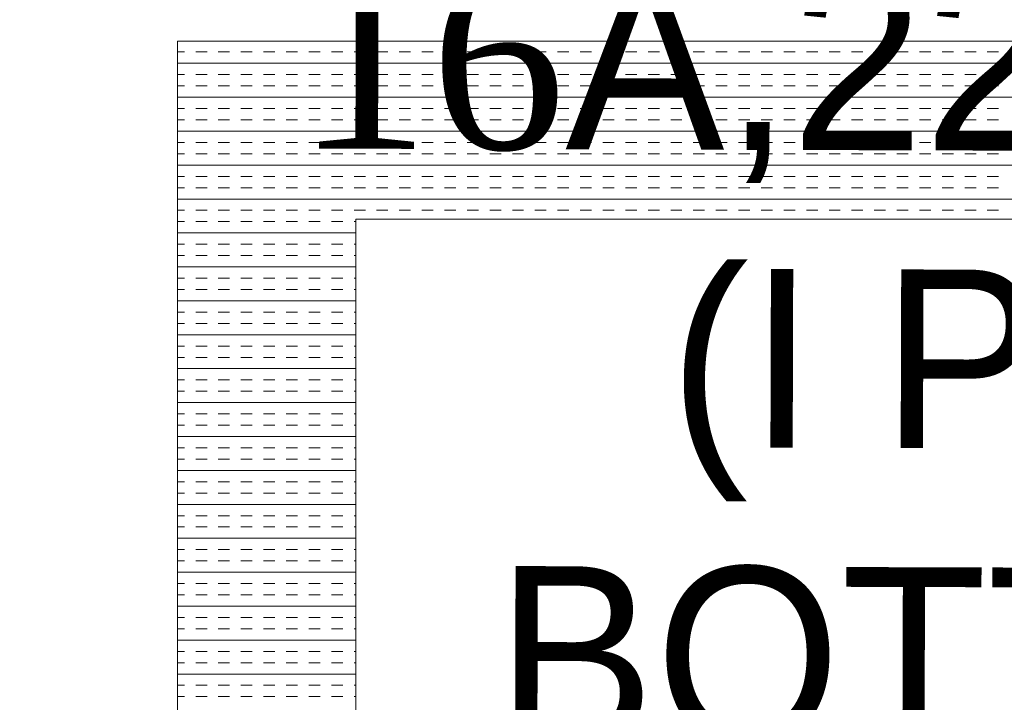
# Model space of a CAD drawing. Extents: x 3940905 to 4145695, y 925352 to 1109797.
# Tile 957 of 1056: x 4062588 to 4062864, y 1100261 to 1100452. Entities that reach past the tile are written whole.
import ezdxf

# ---------------------------------------------------------------- set-up
doc = ezdxf.new("R2010")
doc.units = 0
doc.header["$LTSCALE"] = 750
doc.header["$MEASUREMENT"] = 0
doc.layers.add('CKD Equipments', color=252, linetype='CONTINUOUS', lineweight=0)
doc.layers.add('ELE-TEXT', color=255, linetype='CONTINUOUS', lineweight=25)
doc.styles.add('ARIAL', font='arial.ttf')

msp = doc.modelspace()

# ---------------------------------------------------------------- linework, layer by layer
at = {"layer": 'CKD Equipments'}
for p, q in [((4063450.17, 1100446.26), (4062632.17, 1100446.26)), ((4062632.17, 1100446.26), (4062632.17, 1099746.26)), ((4063400.17, 1100396.26), (4062682.17, 1100396.26)), ((4062682.17, 1100396.26), (4062682.17, 1099796.26))]:
    msp.add_line(p, q, dxfattribs=at)
at = {"layer": 'CKD Equipments', "color": 4, "linetype": 'Continuous'}
for p, q in [((4062632.17, 1100443.24), (4062634.07, 1100443.24)), ((4062637.24, 1100443.24), (4062640.42, 1100443.24)), ((4062643.59, 1100443.24), (4062646.77, 1100443.24)), ((4062649.94, 1100443.24), (4062653.12, 1100443.24)), ((4062656.29, 1100443.24), (4062659.47, 1100443.24)), ((4062662.64, 1100443.24), (4062665.82, 1100443.24)), ((4062668.99, 1100443.24), (4062672.17, 1100443.24)), ((4062675.34, 1100443.24), (4062678.52, 1100443.24)), ((4062681.69, 1100443.24), (4062684.87, 1100443.24)), ((4062688.04, 1100443.24), (4062691.22, 1100443.24)), ((4062694.39, 1100443.24), (4062697.57, 1100443.24)), ((4062700.74, 1100443.24), (4062703.92, 1100443.24)), ((4062707.09, 1100443.24), (4062710.27, 1100443.24)), ((4062713.44, 1100443.24), (4062716.62, 1100443.24)), ((4062719.79, 1100443.24), (4062722.97, 1100443.24)), ((4062726.14, 1100443.24), (4062729.32, 1100443.24)), ((4062732.49, 1100443.24), (4062735.67, 1100443.24)), ((4062738.84, 1100443.24), (4062742.02, 1100443.24)), ((4062745.19, 1100443.24), (4062748.37, 1100443.24)), ((4062751.54, 1100443.24), (4062754.72, 1100443.24)), ((4062757.89, 1100443.24), (4062761.07, 1100443.24)), ((4062764.24, 1100443.24), (4062767.42, 1100443.24)), ((4062770.59, 1100443.24), (4062773.77, 1100443.24)), ((4062776.94, 1100443.24), (4062780.12, 1100443.24)), ((4062783.29, 1100443.24), (4062786.47, 1100443.24)), ((4062789.64, 1100443.24), (4062792.82, 1100443.24)), ((4062795.99, 1100443.24), (4062799.17, 1100443.24)), ((4062802.34, 1100443.24), (4062805.52, 1100443.24)), ((4062808.69, 1100443.24), (4062811.87, 1100443.24)), ((4062815.04, 1100443.24), (4062818.22, 1100443.24)), ((4062821.39, 1100443.24), (4062824.57, 1100443.24)), ((4062827.74, 1100443.24), (4062830.92, 1100443.24)), ((4062834.09, 1100443.24), (4062837.27, 1100443.24)), ((4062840.44, 1100443.24), (4062843.62, 1100443.24)), ((4062846.79, 1100443.24), (4062849.97, 1100443.24)), ((4062853.14, 1100443.24), (4062856.32, 1100443.24)), ((4062859.49, 1100443.24), (4062862.67, 1100443.24)), ((4062632.17, 1100440.06), (4063450.17, 1100440.06)), ((4062632.17, 1100436.89), (4062634.07, 1100436.89)), ((4062637.24, 1100436.89), (4062640.42, 1100436.89)), ((4062643.59, 1100436.89), (4062646.77, 1100436.89)), ((4062649.94, 1100436.89), (4062653.12, 1100436.89)), ((4062656.29, 1100436.89), (4062659.47, 1100436.89)), ((4062662.64, 1100436.89), (4062665.82, 1100436.89)), ((4062668.99, 1100436.89), (4062672.17, 1100436.89)), ((4062675.34, 1100436.89), (4062678.52, 1100436.89)), ((4062681.69, 1100436.89), (4062684.87, 1100436.89)), ((4062688.04, 1100436.89), (4062691.22, 1100436.89)), ((4062694.39, 1100436.89), (4062697.57, 1100436.89)), ((4062700.74, 1100436.89), (4062703.92, 1100436.89)), ((4062707.09, 1100436.89), (4062710.27, 1100436.89)), ((4062713.44, 1100436.89), (4062716.62, 1100436.89)), ((4062719.79, 1100436.89), (4062722.97, 1100436.89)), ((4062726.14, 1100436.89), (4062729.32, 1100436.89)), ((4062732.49, 1100436.89), (4062735.67, 1100436.89)), ((4062738.84, 1100436.89), (4062742.02, 1100436.89)), ((4062745.19, 1100436.89), (4062748.37, 1100436.89)), ((4062751.54, 1100436.89), (4062754.72, 1100436.89)), ((4062757.89, 1100436.89), (4062761.07, 1100436.89)), ((4062764.24, 1100436.89), (4062767.42, 1100436.89)), ((4062770.59, 1100436.89), (4062773.77, 1100436.89)), ((4062776.94, 1100436.89), (4062780.12, 1100436.89)), ((4062783.29, 1100436.89), (4062786.47, 1100436.89)), ((4062789.64, 1100436.89), (4062792.82, 1100436.89)), ((4062795.99, 1100436.89), (4062799.17, 1100436.89)), ((4062802.34, 1100436.89), (4062805.52, 1100436.89)), ((4062808.69, 1100436.89), (4062811.87, 1100436.89)), ((4062815.04, 1100436.89), (4062818.22, 1100436.89)), ((4062821.39, 1100436.89), (4062824.57, 1100436.89)), ((4062827.74, 1100436.89), (4062830.92, 1100436.89)), ((4062834.09, 1100436.89), (4062837.27, 1100436.89)), ((4062840.44, 1100436.89), (4062843.62, 1100436.89)), ((4062846.79, 1100436.89), (4062849.97, 1100436.89)), ((4062853.14, 1100436.89), (4062856.32, 1100436.89)), ((4062859.49, 1100436.89), (4062862.67, 1100436.89)), ((4062632.17, 1100433.71), (4062634.07, 1100433.71)), ((4062637.24, 1100433.71), (4062640.42, 1100433.71)), ((4062643.59, 1100433.71), (4062646.77, 1100433.71)), ((4062649.94, 1100433.71), (4062653.12, 1100433.71)), ((4062656.29, 1100433.71), (4062659.47, 1100433.71)), ((4062662.64, 1100433.71), (4062665.82, 1100433.71)), ((4062668.99, 1100433.71), (4062672.17, 1100433.71)), ((4062675.34, 1100433.71), (4062678.52, 1100433.71)), ((4062681.69, 1100433.71), (4062684.87, 1100433.71)), ((4062688.04, 1100433.71), (4062691.22, 1100433.71)), ((4062694.39, 1100433.71), (4062697.57, 1100433.71)), ((4062700.74, 1100433.71), (4062703.92, 1100433.71)), ((4062707.09, 1100433.71), (4062710.27, 1100433.71)), ((4062713.44, 1100433.71), (4062716.62, 1100433.71)), ((4062719.79, 1100433.71), (4062722.97, 1100433.71)), ((4062726.14, 1100433.71), (4062729.32, 1100433.71)), ((4062732.49, 1100433.71), (4062735.67, 1100433.71)), ((4062738.84, 1100433.71), (4062742.02, 1100433.71)), ((4062745.19, 1100433.71), (4062748.37, 1100433.71)), ((4062751.54, 1100433.71), (4062754.72, 1100433.71)), ((4062757.89, 1100433.71), (4062761.07, 1100433.71)), ((4062764.24, 1100433.71), (4062767.42, 1100433.71)), ((4062770.59, 1100433.71), (4062773.77, 1100433.71)), ((4062776.94, 1100433.71), (4062780.12, 1100433.71)), ((4062783.29, 1100433.71), (4062786.47, 1100433.71)), ((4062789.64, 1100433.71), (4062792.82, 1100433.71)), ((4062795.99, 1100433.71), (4062799.17, 1100433.71)), ((4062802.34, 1100433.71), (4062805.52, 1100433.71)), ((4062808.69, 1100433.71), (4062811.87, 1100433.71)), ((4062815.04, 1100433.71), (4062818.22, 1100433.71)), ((4062821.39, 1100433.71), (4062824.57, 1100433.71)), ((4062827.74, 1100433.71), (4062830.92, 1100433.71)), ((4062834.09, 1100433.71), (4062837.27, 1100433.71)), ((4062840.44, 1100433.71), (4062843.62, 1100433.71)), ((4062846.79, 1100433.71), (4062849.97, 1100433.71)), ((4062853.14, 1100433.71), (4062856.32, 1100433.71)), ((4062859.49, 1100433.71), (4062862.67, 1100433.71)), ((4062632.17, 1100430.54), (4063450.17, 1100430.54)), ((4062632.17, 1100427.36), (4062634.07, 1100427.36)), ((4062637.24, 1100427.36), (4062640.42, 1100427.36)), ((4062643.59, 1100427.36), (4062646.77, 1100427.36)), ((4062649.94, 1100427.36), (4062653.12, 1100427.36)), ((4062656.29, 1100427.36), (4062659.47, 1100427.36)), ((4062662.64, 1100427.36), (4062665.82, 1100427.36)), ((4062668.99, 1100427.36), (4062672.17, 1100427.36)), ((4062675.34, 1100427.36), (4062678.52, 1100427.36)), ((4062681.69, 1100427.36), (4062684.87, 1100427.36)), ((4062688.04, 1100427.36), (4062691.22, 1100427.36)), ((4062694.39, 1100427.36), (4062697.57, 1100427.36)), ((4062700.74, 1100427.36), (4062703.92, 1100427.36)), ((4062707.09, 1100427.36), (4062710.27, 1100427.36)), ((4062713.44, 1100427.36), (4062716.62, 1100427.36)), ((4062719.79, 1100427.36), (4062722.97, 1100427.36)), ((4062726.14, 1100427.36), (4062729.32, 1100427.36)), ((4062732.49, 1100427.36), (4062735.67, 1100427.36)), ((4062738.84, 1100427.36), (4062742.02, 1100427.36)), ((4062745.19, 1100427.36), (4062748.37, 1100427.36)), ((4062751.54, 1100427.36), (4062754.72, 1100427.36)), ((4062757.89, 1100427.36), (4062761.07, 1100427.36)), ((4062764.24, 1100427.36), (4062767.42, 1100427.36)), ((4062770.59, 1100427.36), (4062773.77, 1100427.36)), ((4062776.94, 1100427.36), (4062780.12, 1100427.36)), ((4062783.29, 1100427.36), (4062786.47, 1100427.36)), ((4062789.64, 1100427.36), (4062792.82, 1100427.36)), ((4062795.99, 1100427.36), (4062799.17, 1100427.36)), ((4062802.34, 1100427.36), (4062805.52, 1100427.36)), ((4062808.69, 1100427.36), (4062811.87, 1100427.36)), ((4062815.04, 1100427.36), (4062818.22, 1100427.36)), ((4062821.39, 1100427.36), (4062824.57, 1100427.36)), ((4062827.74, 1100427.36), (4062830.92, 1100427.36)), ((4062834.09, 1100427.36), (4062837.27, 1100427.36)), ((4062840.44, 1100427.36), (4062843.62, 1100427.36)), ((4062846.79, 1100427.36), (4062849.97, 1100427.36)), ((4062853.14, 1100427.36), (4062856.32, 1100427.36)), ((4062859.49, 1100427.36), (4062862.67, 1100427.36)), ((4062632.17, 1100424.19), (4062634.07, 1100424.19)), ((4062637.24, 1100424.19), (4062640.42, 1100424.19)), ((4062643.59, 1100424.19), (4062646.77, 1100424.19)), ((4062649.94, 1100424.19), (4062653.12, 1100424.19)), ((4062656.29, 1100424.19), (4062659.47, 1100424.19)), ((4062662.64, 1100424.19), (4062665.82, 1100424.19)), ((4062668.99, 1100424.19), (4062672.17, 1100424.19)), ((4062675.34, 1100424.19), (4062678.52, 1100424.19)), ((4062681.69, 1100424.19), (4062684.87, 1100424.19)), ((4062688.04, 1100424.19), (4062691.22, 1100424.19)), ((4062694.39, 1100424.19), (4062697.57, 1100424.19)), ((4062700.74, 1100424.19), (4062703.92, 1100424.19)), ((4062707.09, 1100424.19), (4062710.27, 1100424.19)), ((4062713.44, 1100424.19), (4062716.62, 1100424.19)), ((4062719.79, 1100424.19), (4062722.97, 1100424.19)), ((4062726.14, 1100424.19), (4062729.32, 1100424.19)), ((4062732.49, 1100424.19), (4062735.67, 1100424.19)), ((4062738.84, 1100424.19), (4062742.02, 1100424.19)), ((4062745.19, 1100424.19), (4062748.37, 1100424.19)), ((4062751.54, 1100424.19), (4062754.72, 1100424.19)), ((4062757.89, 1100424.19), (4062761.07, 1100424.19)), ((4062764.24, 1100424.19), (4062767.42, 1100424.19)), ((4062770.59, 1100424.19), (4062773.77, 1100424.19)), ((4062776.94, 1100424.19), (4062780.12, 1100424.19)), ((4062783.29, 1100424.19), (4062786.47, 1100424.19)), ((4062789.64, 1100424.19), (4062792.82, 1100424.19)), ((4062795.99, 1100424.19), (4062799.17, 1100424.19)), ((4062802.34, 1100424.19), (4062805.52, 1100424.19)), ((4062808.69, 1100424.19), (4062811.87, 1100424.19)), ((4062815.04, 1100424.19), (4062818.22, 1100424.19)), ((4062821.39, 1100424.19), (4062824.57, 1100424.19)), ((4062827.74, 1100424.19), (4062830.92, 1100424.19)), ((4062834.09, 1100424.19), (4062837.27, 1100424.19)), ((4062840.44, 1100424.19), (4062843.62, 1100424.19)), ((4062846.79, 1100424.19), (4062849.97, 1100424.19)), ((4062853.14, 1100424.19), (4062856.32, 1100424.19)), ((4062859.49, 1100424.19), (4062862.67, 1100424.19)), ((4062632.17, 1100421.01), (4063450.17, 1100421.01)), ((4062632.17, 1100417.84), (4062634.07, 1100417.84)), ((4062637.24, 1100417.84), (4062640.42, 1100417.84)), ((4062643.59, 1100417.84), (4062646.77, 1100417.84)), ((4062649.94, 1100417.84), (4062653.12, 1100417.84)), ((4062656.29, 1100417.84), (4062659.47, 1100417.84)), ((4062662.64, 1100417.84), (4062665.82, 1100417.84)), ((4062668.99, 1100417.84), (4062672.17, 1100417.84)), ((4062675.34, 1100417.84), (4062678.52, 1100417.84)), ((4062681.69, 1100417.84), (4062684.87, 1100417.84)), ((4062688.04, 1100417.84), (4062691.22, 1100417.84)), ((4062694.39, 1100417.84), (4062697.57, 1100417.84)), ((4062700.74, 1100417.84), (4062703.92, 1100417.84)), ((4062707.09, 1100417.84), (4062710.27, 1100417.84)), ((4062713.44, 1100417.84), (4062716.62, 1100417.84)), ((4062719.79, 1100417.84), (4062722.97, 1100417.84)), ((4062726.14, 1100417.84), (4062729.32, 1100417.84)), ((4062732.49, 1100417.84), (4062735.67, 1100417.84)), ((4062738.84, 1100417.84), (4062742.02, 1100417.84)), ((4062745.19, 1100417.84), (4062748.37, 1100417.84)), ((4062751.54, 1100417.84), (4062754.72, 1100417.84)), ((4062757.89, 1100417.84), (4062761.07, 1100417.84)), ((4062764.24, 1100417.84), (4062767.42, 1100417.84)), ((4062770.59, 1100417.84), (4062773.77, 1100417.84)), ((4062776.94, 1100417.84), (4062780.12, 1100417.84)), ((4062783.29, 1100417.84), (4062786.47, 1100417.84)), ((4062789.64, 1100417.84), (4062792.82, 1100417.84)), ((4062795.99, 1100417.84), (4062799.17, 1100417.84)), ((4062802.34, 1100417.84), (4062805.52, 1100417.84)), ((4062808.69, 1100417.84), (4062811.87, 1100417.84)), ((4062815.04, 1100417.84), (4062818.22, 1100417.84)), ((4062821.39, 1100417.84), (4062824.57, 1100417.84)), ((4062827.74, 1100417.84), (4062830.92, 1100417.84)), ((4062834.09, 1100417.84), (4062837.27, 1100417.84)), ((4062840.44, 1100417.84), (4062843.62, 1100417.84)), ((4062846.79, 1100417.84), (4062849.97, 1100417.84)), ((4062853.14, 1100417.84), (4062856.32, 1100417.84)), ((4062859.49, 1100417.84), (4062862.67, 1100417.84)), ((4062632.17, 1100414.66), (4062634.07, 1100414.66)), ((4062637.24, 1100414.66), (4062640.42, 1100414.66)), ((4062643.59, 1100414.66), (4062646.77, 1100414.66)), ((4062649.94, 1100414.66), (4062653.12, 1100414.66)), ((4062656.29, 1100414.66), (4062659.47, 1100414.66)), ((4062662.64, 1100414.66), (4062665.82, 1100414.66)), ((4062668.99, 1100414.66), (4062672.17, 1100414.66)), ((4062675.34, 1100414.66), (4062678.52, 1100414.66)), ((4062681.69, 1100414.66), (4062684.87, 1100414.66)), ((4062688.04, 1100414.66), (4062691.22, 1100414.66)), ((4062694.39, 1100414.66), (4062697.57, 1100414.66)), ((4062700.74, 1100414.66), (4062703.92, 1100414.66)), ((4062707.09, 1100414.66), (4062710.27, 1100414.66)), ((4062713.44, 1100414.66), (4062716.62, 1100414.66)), ((4062719.79, 1100414.66), (4062722.97, 1100414.66)), ((4062726.14, 1100414.66), (4062729.32, 1100414.66)), ((4062732.49, 1100414.66), (4062735.67, 1100414.66)), ((4062738.84, 1100414.66), (4062742.02, 1100414.66)), ((4062745.19, 1100414.66), (4062748.37, 1100414.66)), ((4062751.54, 1100414.66), (4062754.72, 1100414.66)), ((4062757.89, 1100414.66), (4062761.07, 1100414.66)), ((4062764.24, 1100414.66), (4062767.42, 1100414.66)), ((4062770.59, 1100414.66), (4062773.77, 1100414.66)), ((4062776.94, 1100414.66), (4062780.12, 1100414.66)), ((4062783.29, 1100414.66), (4062786.47, 1100414.66)), ((4062789.64, 1100414.66), (4062792.82, 1100414.66)), ((4062795.99, 1100414.66), (4062799.17, 1100414.66)), ((4062802.34, 1100414.66), (4062805.52, 1100414.66)), ((4062808.69, 1100414.66), (4062811.87, 1100414.66)), ((4062815.04, 1100414.66), (4062818.22, 1100414.66)), ((4062821.39, 1100414.66), (4062824.57, 1100414.66)), ((4062827.74, 1100414.66), (4062830.92, 1100414.66)), ((4062834.09, 1100414.66), (4062837.27, 1100414.66)), ((4062840.44, 1100414.66), (4062843.62, 1100414.66)), ((4062846.79, 1100414.66), (4062849.97, 1100414.66)), ((4062853.14, 1100414.66), (4062856.32, 1100414.66)), ((4062859.49, 1100414.66), (4062862.67, 1100414.66)), ((4062632.17, 1100411.49), (4063450.17, 1100411.49)), ((4062632.17, 1100408.31), (4062634.07, 1100408.31)), ((4062637.24, 1100408.31), (4062640.42, 1100408.31)), ((4062643.59, 1100408.31), (4062646.77, 1100408.31)), ((4062649.94, 1100408.31), (4062653.12, 1100408.31)), ((4062656.29, 1100408.31), (4062659.47, 1100408.31)), ((4062662.64, 1100408.31), (4062665.82, 1100408.31)), ((4062668.99, 1100408.31), (4062672.17, 1100408.31)), ((4062675.34, 1100408.31), (4062678.52, 1100408.31)), ((4062681.69, 1100408.31), (4062684.87, 1100408.31)), ((4062688.04, 1100408.31), (4062691.22, 1100408.31)), ((4062694.39, 1100408.31), (4062697.57, 1100408.31)), ((4062700.74, 1100408.31), (4062703.92, 1100408.31)), ((4062707.09, 1100408.31), (4062710.27, 1100408.31)), ((4062713.44, 1100408.31), (4062716.62, 1100408.31)), ((4062719.79, 1100408.31), (4062722.97, 1100408.31)), ((4062726.14, 1100408.31), (4062729.32, 1100408.31)), ((4062732.49, 1100408.31), (4062735.67, 1100408.31)), ((4062738.84, 1100408.31), (4062742.02, 1100408.31)), ((4062745.19, 1100408.31), (4062748.37, 1100408.31)), ((4062751.54, 1100408.31), (4062754.72, 1100408.31)), ((4062757.89, 1100408.31), (4062761.07, 1100408.31)), ((4062764.24, 1100408.31), (4062767.42, 1100408.31)), ((4062770.59, 1100408.31), (4062773.77, 1100408.31)), ((4062776.94, 1100408.31), (4062780.12, 1100408.31)), ((4062783.29, 1100408.31), (4062786.47, 1100408.31)), ((4062789.64, 1100408.31), (4062792.82, 1100408.31)), ((4062795.99, 1100408.31), (4062799.17, 1100408.31)), ((4062802.34, 1100408.31), (4062805.52, 1100408.31)), ((4062808.69, 1100408.31), (4062811.87, 1100408.31)), ((4062815.04, 1100408.31), (4062818.22, 1100408.31)), ((4062821.39, 1100408.31), (4062824.57, 1100408.31)), ((4062827.74, 1100408.31), (4062830.92, 1100408.31)), ((4062834.09, 1100408.31), (4062837.27, 1100408.31)), ((4062840.44, 1100408.31), (4062843.62, 1100408.31)), ((4062846.79, 1100408.31), (4062849.97, 1100408.31)), ((4062853.14, 1100408.31), (4062856.32, 1100408.31)), ((4062859.49, 1100408.31), (4062862.67, 1100408.31)), ((4062632.17, 1100405.14), (4062634.07, 1100405.14)), ((4062637.24, 1100405.14), (4062640.42, 1100405.14)), ((4062643.59, 1100405.14), (4062646.77, 1100405.14)), ((4062649.94, 1100405.14), (4062653.12, 1100405.14)), ((4062656.29, 1100405.14), (4062659.47, 1100405.14)), ((4062662.64, 1100405.14), (4062665.82, 1100405.14)), ((4062668.99, 1100405.14), (4062672.17, 1100405.14)), ((4062675.34, 1100405.14), (4062678.52, 1100405.14)), ((4062681.69, 1100405.14), (4062684.87, 1100405.14)), ((4062688.04, 1100405.14), (4062691.22, 1100405.14)), ((4062694.39, 1100405.14), (4062697.57, 1100405.14)), ((4062700.74, 1100405.14), (4062703.92, 1100405.14)), ((4062707.09, 1100405.14), (4062710.27, 1100405.14)), ((4062713.44, 1100405.14), (4062716.62, 1100405.14)), ((4062719.79, 1100405.14), (4062722.97, 1100405.14)), ((4062726.14, 1100405.14), (4062729.32, 1100405.14)), ((4062732.49, 1100405.14), (4062735.67, 1100405.14)), ((4062738.84, 1100405.14), (4062742.02, 1100405.14)), ((4062745.19, 1100405.14), (4062748.37, 1100405.14)), ((4062751.54, 1100405.14), (4062754.72, 1100405.14)), ((4062757.89, 1100405.14), (4062761.07, 1100405.14)), ((4062764.24, 1100405.14), (4062767.42, 1100405.14)), ((4062770.59, 1100405.14), (4062773.77, 1100405.14)), ((4062776.94, 1100405.14), (4062780.12, 1100405.14)), ((4062783.29, 1100405.14), (4062786.47, 1100405.14)), ((4062789.64, 1100405.14), (4062792.82, 1100405.14)), ((4062795.99, 1100405.14), (4062799.17, 1100405.14)), ((4062802.34, 1100405.14), (4062805.52, 1100405.14)), ((4062808.69, 1100405.14), (4062811.87, 1100405.14)), ((4062815.04, 1100405.14), (4062818.22, 1100405.14)), ((4062821.39, 1100405.14), (4062824.57, 1100405.14)), ((4062827.74, 1100405.14), (4062830.92, 1100405.14)), ((4062834.09, 1100405.14), (4062837.27, 1100405.14)), ((4062840.44, 1100405.14), (4062843.62, 1100405.14)), ((4062846.79, 1100405.14), (4062849.97, 1100405.14)), ((4062853.14, 1100405.14), (4062856.32, 1100405.14)), ((4062859.49, 1100405.14), (4062862.67, 1100405.14)), ((4062632.17, 1100401.96), (4063450.17, 1100401.96)), ((4062632.17, 1100398.79), (4062634.07, 1100398.79)), ((4062637.24, 1100398.79), (4062640.42, 1100398.79)), ((4062643.59, 1100398.79), (4062646.77, 1100398.79)), ((4062649.94, 1100398.79), (4062653.12, 1100398.79)), ((4062656.29, 1100398.79), (4062659.47, 1100398.79)), ((4062662.64, 1100398.79), (4062665.82, 1100398.79)), ((4062668.99, 1100398.79), (4062672.17, 1100398.79)), ((4062675.34, 1100398.79), (4062678.52, 1100398.79)), ((4062681.69, 1100398.79), (4062684.87, 1100398.79)), ((4062688.04, 1100398.79), (4062691.22, 1100398.79)), ((4062694.39, 1100398.79), (4062697.57, 1100398.79)), ((4062700.74, 1100398.79), (4062703.92, 1100398.79)), ((4062707.09, 1100398.79), (4062710.27, 1100398.79)), ((4062713.44, 1100398.79), (4062716.62, 1100398.79)), ((4062719.79, 1100398.79), (4062722.97, 1100398.79)), ((4062726.14, 1100398.79), (4062729.32, 1100398.79)), ((4062732.49, 1100398.79), (4062735.67, 1100398.79)), ((4062738.84, 1100398.79), (4062742.02, 1100398.79)), ((4062745.19, 1100398.79), (4062748.37, 1100398.79)), ((4062751.54, 1100398.79), (4062754.72, 1100398.79)), ((4062757.89, 1100398.79), (4062761.07, 1100398.79)), ((4062764.24, 1100398.79), (4062767.42, 1100398.79)), ((4062770.59, 1100398.79), (4062773.77, 1100398.79)), ((4062776.94, 1100398.79), (4062780.12, 1100398.79)), ((4062783.29, 1100398.79), (4062786.47, 1100398.79)), ((4062789.64, 1100398.79), (4062792.82, 1100398.79)), ((4062795.99, 1100398.79), (4062799.17, 1100398.79)), ((4062802.34, 1100398.79), (4062805.52, 1100398.79)), ((4062808.69, 1100398.79), (4062811.87, 1100398.79)), ((4062815.04, 1100398.79), (4062818.22, 1100398.79)), ((4062821.39, 1100398.79), (4062824.57, 1100398.79)), ((4062827.74, 1100398.79), (4062830.92, 1100398.79)), ((4062834.09, 1100398.79), (4062837.27, 1100398.79)), ((4062840.44, 1100398.79), (4062843.62, 1100398.79)), ((4062846.79, 1100398.79), (4062849.97, 1100398.79)), ((4062853.14, 1100398.79), (4062856.32, 1100398.79)), ((4062859.49, 1100398.79), (4062862.67, 1100398.79)), ((4062632.17, 1100395.61), (4062634.07, 1100395.61)), ((4062637.24, 1100395.61), (4062640.42, 1100395.61)), ((4062643.59, 1100395.61), (4062646.77, 1100395.61)), ((4062649.94, 1100395.61), (4062653.12, 1100395.61)), ((4062656.29, 1100395.61), (4062659.47, 1100395.61)), ((4062662.64, 1100395.61), (4062665.82, 1100395.61)), ((4062668.99, 1100395.61), (4062672.17, 1100395.61)), ((4062675.34, 1100395.61), (4062678.52, 1100395.61)), ((4062681.69, 1100395.61), (4062682.17, 1100395.61)), ((4062632.17, 1100392.44), (4062682.17, 1100392.44)), ((4062632.17, 1100389.26), (4062634.07, 1100389.26)), ((4062637.24, 1100389.26), (4062640.42, 1100389.26)), ((4062643.59, 1100389.26), (4062646.77, 1100389.26)), ((4062649.94, 1100389.26), (4062653.12, 1100389.26)), ((4062656.29, 1100389.26), (4062659.47, 1100389.26)), ((4062662.64, 1100389.26), (4062665.82, 1100389.26)), ((4062668.99, 1100389.26), (4062672.17, 1100389.26)), ((4062675.34, 1100389.26), (4062678.52, 1100389.26)), ((4062681.69, 1100389.26), (4062682.17, 1100389.26)), ((4062632.17, 1100386.09), (4062634.07, 1100386.09)), ((4062637.24, 1100386.09), (4062640.42, 1100386.09)), ((4062643.59, 1100386.09), (4062646.77, 1100386.09)), ((4062649.94, 1100386.09), (4062653.12, 1100386.09)), ((4062656.29, 1100386.09), (4062659.47, 1100386.09)), ((4062662.64, 1100386.09), (4062665.82, 1100386.09)), ((4062668.99, 1100386.09), (4062672.17, 1100386.09)), ((4062675.34, 1100386.09), (4062678.52, 1100386.09)), ((4062681.69, 1100386.09), (4062682.17, 1100386.09)), ((4062632.17, 1100382.91), (4062682.17, 1100382.91)), ((4062632.17, 1100379.74), (4062634.07, 1100379.74)), ((4062637.24, 1100379.74), (4062640.42, 1100379.74)), ((4062643.59, 1100379.74), (4062646.77, 1100379.74)), ((4062649.94, 1100379.74), (4062653.12, 1100379.74)), ((4062656.29, 1100379.74), (4062659.47, 1100379.74)), ((4062662.64, 1100379.74), (4062665.82, 1100379.74)), ((4062668.99, 1100379.74), (4062672.17, 1100379.74)), ((4062675.34, 1100379.74), (4062678.52, 1100379.74)), ((4062681.69, 1100379.74), (4062682.17, 1100379.74)), ((4062632.17, 1100376.56), (4062634.07, 1100376.56)), ((4062637.24, 1100376.56), (4062640.42, 1100376.56)), ((4062643.59, 1100376.56), (4062646.77, 1100376.56)), ((4062649.94, 1100376.56), (4062653.12, 1100376.56)), ((4062656.29, 1100376.56), (4062659.47, 1100376.56)), ((4062662.64, 1100376.56), (4062665.82, 1100376.56)), ((4062668.99, 1100376.56), (4062672.17, 1100376.56)), ((4062675.34, 1100376.56), (4062678.52, 1100376.56)), ((4062681.69, 1100376.56), (4062682.17, 1100376.56)), ((4062632.17, 1100373.39), (4062682.17, 1100373.39)), ((4062632.17, 1100370.21), (4062634.07, 1100370.21)), ((4062637.24, 1100370.21), (4062640.42, 1100370.21)), ((4062643.59, 1100370.21), (4062646.77, 1100370.21)), ((4062649.94, 1100370.21), (4062653.12, 1100370.21)), ((4062656.29, 1100370.21), (4062659.47, 1100370.21)), ((4062662.64, 1100370.21), (4062665.82, 1100370.21)), ((4062668.99, 1100370.21), (4062672.17, 1100370.21)), ((4062675.34, 1100370.21), (4062678.52, 1100370.21)), ((4062681.69, 1100370.21), (4062682.17, 1100370.21)), ((4062632.17, 1100367.04), (4062634.07, 1100367.04)), ((4062637.24, 1100367.04), (4062640.42, 1100367.04)), ((4062643.59, 1100367.04), (4062646.77, 1100367.04)), ((4062649.94, 1100367.04), (4062653.12, 1100367.04)), ((4062656.29, 1100367.04), (4062659.47, 1100367.04)), ((4062662.64, 1100367.04), (4062665.82, 1100367.04)), ((4062668.99, 1100367.04), (4062672.17, 1100367.04)), ((4062675.34, 1100367.04), (4062678.52, 1100367.04)), ((4062681.69, 1100367.04), (4062682.17, 1100367.04)), ((4062632.17, 1100363.86), (4062682.17, 1100363.86)), ((4062632.17, 1100360.69), (4062634.07, 1100360.69)), ((4062637.24, 1100360.69), (4062640.42, 1100360.69)), ((4062643.59, 1100360.69), (4062646.77, 1100360.69)), ((4062649.94, 1100360.69), (4062653.12, 1100360.69)), ((4062656.29, 1100360.69), (4062659.47, 1100360.69)), ((4062662.64, 1100360.69), (4062665.82, 1100360.69)), ((4062668.99, 1100360.69), (4062672.17, 1100360.69)), ((4062675.34, 1100360.69), (4062678.52, 1100360.69)), ((4062681.69, 1100360.69), (4062682.17, 1100360.69)), ((4062632.17, 1100357.51), (4062634.07, 1100357.51)), ((4062637.24, 1100357.51), (4062640.42, 1100357.51)), ((4062643.59, 1100357.51), (4062646.77, 1100357.51)), ((4062649.94, 1100357.51), (4062653.12, 1100357.51)), ((4062656.29, 1100357.51), (4062659.47, 1100357.51)), ((4062662.64, 1100357.51), (4062665.82, 1100357.51)), ((4062668.99, 1100357.51), (4062672.17, 1100357.51)), ((4062675.34, 1100357.51), (4062678.52, 1100357.51)), ((4062681.69, 1100357.51), (4062682.17, 1100357.51)), ((4062632.17, 1100354.34), (4062682.17, 1100354.34)), ((4062632.17, 1100351.16), (4062634.07, 1100351.16)), ((4062637.24, 1100351.16), (4062640.42, 1100351.16)), ((4062643.59, 1100351.16), (4062646.77, 1100351.16)), ((4062649.94, 1100351.16), (4062653.12, 1100351.16)), ((4062656.29, 1100351.16), (4062659.47, 1100351.16)), ((4062662.64, 1100351.16), (4062665.82, 1100351.16)), ((4062668.99, 1100351.16), (4062672.17, 1100351.16)), ((4062675.34, 1100351.16), (4062678.52, 1100351.16)), ((4062681.69, 1100351.16), (4062682.17, 1100351.16)), ((4062632.17, 1100347.99), (4062634.07, 1100347.99)), ((4062637.24, 1100347.99), (4062640.42, 1100347.99)), ((4062643.59, 1100347.99), (4062646.77, 1100347.99)), ((4062649.94, 1100347.99), (4062653.12, 1100347.99)), ((4062656.29, 1100347.99), (4062659.47, 1100347.99)), ((4062662.64, 1100347.99), (4062665.82, 1100347.99)), ((4062668.99, 1100347.99), (4062672.17, 1100347.99)), ((4062675.34, 1100347.99), (4062678.52, 1100347.99)), ((4062681.69, 1100347.99), (4062682.17, 1100347.99)), ((4062632.17, 1100344.81), (4062682.17, 1100344.81)), ((4062632.17, 1100341.64), (4062634.07, 1100341.64)), ((4062637.24, 1100341.64), (4062640.42, 1100341.64)), ((4062643.59, 1100341.64), (4062646.77, 1100341.64)), ((4062649.94, 1100341.64), (4062653.12, 1100341.64)), ((4062656.29, 1100341.64), (4062659.47, 1100341.64)), ((4062662.64, 1100341.64), (4062665.82, 1100341.64)), ((4062668.99, 1100341.64), (4062672.17, 1100341.64)), ((4062675.34, 1100341.64), (4062678.52, 1100341.64)), ((4062681.69, 1100341.64), (4062682.17, 1100341.64)), ((4062632.17, 1100338.46), (4062634.07, 1100338.46)), ((4062637.24, 1100338.46), (4062640.42, 1100338.46)), ((4062643.59, 1100338.46), (4062646.77, 1100338.46)), ((4062649.94, 1100338.46), (4062653.12, 1100338.46)), ((4062656.29, 1100338.46), (4062659.47, 1100338.46)), ((4062662.64, 1100338.46), (4062665.82, 1100338.46)), ((4062668.99, 1100338.46), (4062672.17, 1100338.46)), ((4062675.34, 1100338.46), (4062678.52, 1100338.46)), ((4062681.69, 1100338.46), (4062682.17, 1100338.46)), ((4062632.17, 1100335.29), (4062682.17, 1100335.29)), ((4062632.17, 1100332.11), (4062634.07, 1100332.11)), ((4062637.24, 1100332.11), (4062640.42, 1100332.11)), ((4062643.59, 1100332.11), (4062646.77, 1100332.11)), ((4062649.94, 1100332.11), (4062653.12, 1100332.11)), ((4062656.29, 1100332.11), (4062659.47, 1100332.11)), ((4062662.64, 1100332.11), (4062665.82, 1100332.11)), ((4062668.99, 1100332.11), (4062672.17, 1100332.11)), ((4062675.34, 1100332.11), (4062678.52, 1100332.11)), ((4062681.69, 1100332.11), (4062682.17, 1100332.11)), ((4062632.17, 1100328.94), (4062634.07, 1100328.94)), ((4062637.24, 1100328.94), (4062640.42, 1100328.94)), ((4062643.59, 1100328.94), (4062646.77, 1100328.94)), ((4062649.94, 1100328.94), (4062653.12, 1100328.94)), ((4062656.29, 1100328.94), (4062659.47, 1100328.94)), ((4062662.64, 1100328.94), (4062665.82, 1100328.94)), ((4062668.99, 1100328.94), (4062672.17, 1100328.94)), ((4062675.34, 1100328.94), (4062678.52, 1100328.94)), ((4062681.69, 1100328.94), (4062682.17, 1100328.94)), ((4062632.17, 1100325.76), (4062682.17, 1100325.76)), ((4062632.17, 1100322.59), (4062634.07, 1100322.59)), ((4062637.24, 1100322.59), (4062640.42, 1100322.59)), ((4062643.59, 1100322.59), (4062646.77, 1100322.59)), ((4062649.94, 1100322.59), (4062653.12, 1100322.59)), ((4062656.29, 1100322.59), (4062659.47, 1100322.59)), ((4062662.64, 1100322.59), (4062665.82, 1100322.59)), ((4062668.99, 1100322.59), (4062672.17, 1100322.59)), ((4062675.34, 1100322.59), (4062678.52, 1100322.59)), ((4062681.69, 1100322.59), (4062682.17, 1100322.59)), ((4062632.17, 1100319.41), (4062634.07, 1100319.41)), ((4062637.24, 1100319.41), (4062640.42, 1100319.41)), ((4062643.59, 1100319.41), (4062646.77, 1100319.41)), ((4062649.94, 1100319.41), (4062653.12, 1100319.41)), ((4062656.29, 1100319.41), (4062659.47, 1100319.41)), ((4062662.64, 1100319.41), (4062665.82, 1100319.41)), ((4062668.99, 1100319.41), (4062672.17, 1100319.41)), ((4062675.34, 1100319.41), (4062678.52, 1100319.41)), ((4062681.69, 1100319.41), (4062682.17, 1100319.41)), ((4062632.17, 1100316.24), (4062682.17, 1100316.24)), ((4062632.17, 1100313.06), (4062634.07, 1100313.06)), ((4062637.24, 1100313.06), (4062640.42, 1100313.06)), ((4062643.59, 1100313.06), (4062646.77, 1100313.06)), ((4062649.94, 1100313.06), (4062653.12, 1100313.06)), ((4062656.29, 1100313.06), (4062659.47, 1100313.06)), ((4062662.64, 1100313.06), (4062665.82, 1100313.06)), ((4062668.99, 1100313.06), (4062672.17, 1100313.06)), ((4062675.34, 1100313.06), (4062678.52, 1100313.06)), ((4062681.69, 1100313.06), (4062682.17, 1100313.06)), ((4062632.17, 1100309.89), (4062634.07, 1100309.89)), ((4062637.24, 1100309.89), (4062640.42, 1100309.89)), ((4062643.59, 1100309.89), (4062646.77, 1100309.89)), ((4062649.94, 1100309.89), (4062653.12, 1100309.89)), ((4062656.29, 1100309.89), (4062659.47, 1100309.89)), ((4062662.64, 1100309.89), (4062665.82, 1100309.89)), ((4062668.99, 1100309.89), (4062672.17, 1100309.89)), ((4062675.34, 1100309.89), (4062678.52, 1100309.89)), ((4062681.69, 1100309.89), (4062682.17, 1100309.89)), ((4062632.17, 1100306.71), (4062682.17, 1100306.71)), ((4062632.17, 1100303.54), (4062634.07, 1100303.54)), ((4062637.24, 1100303.54), (4062640.42, 1100303.54)), ((4062643.59, 1100303.54), (4062646.77, 1100303.54)), ((4062649.94, 1100303.54), (4062653.12, 1100303.54)), ((4062656.29, 1100303.54), (4062659.47, 1100303.54)), ((4062662.64, 1100303.54), (4062665.82, 1100303.54)), ((4062668.99, 1100303.54), (4062672.17, 1100303.54)), ((4062675.34, 1100303.54), (4062678.52, 1100303.54)), ((4062681.69, 1100303.54), (4062682.17, 1100303.54)), ((4062632.17, 1100300.36), (4062634.07, 1100300.36)), ((4062637.24, 1100300.36), (4062640.42, 1100300.36)), ((4062643.59, 1100300.36), (4062646.77, 1100300.36)), ((4062649.94, 1100300.36), (4062653.12, 1100300.36)), ((4062656.29, 1100300.36), (4062659.47, 1100300.36)), ((4062662.64, 1100300.36), (4062665.82, 1100300.36)), ((4062668.99, 1100300.36), (4062672.17, 1100300.36)), ((4062675.34, 1100300.36), (4062678.52, 1100300.36)), ((4062681.69, 1100300.36), (4062682.17, 1100300.36)), ((4062632.17, 1100297.19), (4062682.17, 1100297.19)), ((4062632.17, 1100294.01), (4062634.07, 1100294.01)), ((4062637.24, 1100294.01), (4062640.42, 1100294.01)), ((4062643.59, 1100294.01), (4062646.77, 1100294.01)), ((4062649.94, 1100294.01), (4062653.12, 1100294.01)), ((4062656.29, 1100294.01), (4062659.47, 1100294.01)), ((4062662.64, 1100294.01), (4062665.82, 1100294.01)), ((4062668.99, 1100294.01), (4062672.17, 1100294.01)), ((4062675.34, 1100294.01), (4062678.52, 1100294.01)), ((4062681.69, 1100294.01), (4062682.17, 1100294.01)), ((4062632.17, 1100290.84), (4062634.07, 1100290.84)), ((4062637.24, 1100290.84), (4062640.42, 1100290.84)), ((4062643.59, 1100290.84), (4062646.77, 1100290.84)), ((4062649.94, 1100290.84), (4062653.12, 1100290.84)), ((4062656.29, 1100290.84), (4062659.47, 1100290.84)), ((4062662.64, 1100290.84), (4062665.82, 1100290.84)), ((4062668.99, 1100290.84), (4062672.17, 1100290.84)), ((4062675.34, 1100290.84), (4062678.52, 1100290.84)), ((4062681.69, 1100290.84), (4062682.17, 1100290.84)), ((4062632.17, 1100287.66), (4062682.17, 1100287.66)), ((4062632.17, 1100284.49), (4062634.07, 1100284.49)), ((4062637.24, 1100284.49), (4062640.42, 1100284.49)), ((4062643.59, 1100284.49), (4062646.77, 1100284.49)), ((4062649.94, 1100284.49), (4062653.12, 1100284.49)), ((4062656.29, 1100284.49), (4062659.47, 1100284.49)), ((4062662.64, 1100284.49), (4062665.82, 1100284.49)), ((4062668.99, 1100284.49), (4062672.17, 1100284.49)), ((4062675.34, 1100284.49), (4062678.52, 1100284.49)), ((4062681.69, 1100284.49), (4062682.17, 1100284.49)), ((4062632.17, 1100281.31), (4062634.07, 1100281.31)), ((4062637.24, 1100281.31), (4062640.42, 1100281.31)), ((4062643.59, 1100281.31), (4062646.77, 1100281.31)), ((4062649.94, 1100281.31), (4062653.12, 1100281.31)), ((4062656.29, 1100281.31), (4062659.47, 1100281.31)), ((4062662.64, 1100281.31), (4062665.82, 1100281.31)), ((4062668.99, 1100281.31), (4062672.17, 1100281.31)), ((4062675.34, 1100281.31), (4062678.52, 1100281.31)), ((4062681.69, 1100281.31), (4062682.17, 1100281.31)), ((4062632.17, 1100278.14), (4062682.17, 1100278.14)), ((4062632.17, 1100274.96), (4062634.07, 1100274.96)), ((4062637.24, 1100274.96), (4062640.42, 1100274.96)), ((4062643.59, 1100274.96), (4062646.77, 1100274.96)), ((4062649.94, 1100274.96), (4062653.12, 1100274.96)), ((4062656.29, 1100274.96), (4062659.47, 1100274.96)), ((4062662.64, 1100274.96), (4062665.82, 1100274.96)), ((4062668.99, 1100274.96), (4062672.17, 1100274.96)), ((4062675.34, 1100274.96), (4062678.52, 1100274.96)), ((4062681.69, 1100274.96), (4062682.17, 1100274.96)), ((4062632.17, 1100271.79), (4062634.07, 1100271.79)), ((4062637.24, 1100271.79), (4062640.42, 1100271.79)), ((4062643.59, 1100271.79), (4062646.77, 1100271.79)), ((4062649.94, 1100271.79), (4062653.12, 1100271.79)), ((4062656.29, 1100271.79), (4062659.47, 1100271.79)), ((4062662.64, 1100271.79), (4062665.82, 1100271.79)), ((4062668.99, 1100271.79), (4062672.17, 1100271.79)), ((4062675.34, 1100271.79), (4062678.52, 1100271.79)), ((4062681.69, 1100271.79), (4062682.17, 1100271.79)), ((4062632.17, 1100268.61), (4062682.17, 1100268.61)), ((4062632.17, 1100265.44), (4062634.07, 1100265.44)), ((4062637.24, 1100265.44), (4062640.42, 1100265.44)), ((4062643.59, 1100265.44), (4062646.77, 1100265.44)), ((4062649.94, 1100265.44), (4062653.12, 1100265.44)), ((4062656.29, 1100265.44), (4062659.47, 1100265.44)), ((4062662.64, 1100265.44), (4062665.82, 1100265.44)), ((4062668.99, 1100265.44), (4062672.17, 1100265.44)), ((4062675.34, 1100265.44), (4062678.52, 1100265.44)), ((4062681.69, 1100265.44), (4062682.17, 1100265.44)), ((4062632.17, 1100262.26), (4062634.07, 1100262.26)), ((4062637.24, 1100262.26), (4062640.42, 1100262.26)), ((4062643.59, 1100262.26), (4062646.77, 1100262.26)), ((4062649.94, 1100262.26), (4062653.12, 1100262.26)), ((4062656.29, 1100262.26), (4062659.47, 1100262.26)), ((4062662.64, 1100262.26), (4062665.82, 1100262.26)), ((4062668.99, 1100262.26), (4062672.17, 1100262.26)), ((4062675.34, 1100262.26), (4062678.52, 1100262.26)), ((4062681.69, 1100262.26), (4062682.17, 1100262.26))]:
    msp.add_line(p, q, dxfattribs=at)

# ---------------------------------------------------------------- texts
at = {"layer": 'ELE-TEXT', "color": 5, "lineweight": 0, "insert": (4062948.18, 1100080.23), "char_height": 50.1453, "width": 1100.064, "attachment_point": 8, "rotation": 359.8329, "style": 'ARIAL'}
msp.add_mtext('{\\C7;For  \\P\\fBookman Old Style|b1|i0|c0|p18;VER. REFER / FREEZER\\P\\fBookman Old Style|b0|i0|c0|p18;16\\fCentury Gothic|b0|i0|c238|p34;A,220V,1P+N+E\\P (I PHX 1NO)\\fCentury Gothic|b0|i0|c0|p34; \\PBOTTOM LINE \\PAFFL-2250MM \\fCentury Gothic|b0|i0|c238|p34;(SW/SO)\\PIndustrial} ', dxfattribs=at)

doc.saveas('drawing.dxf')
